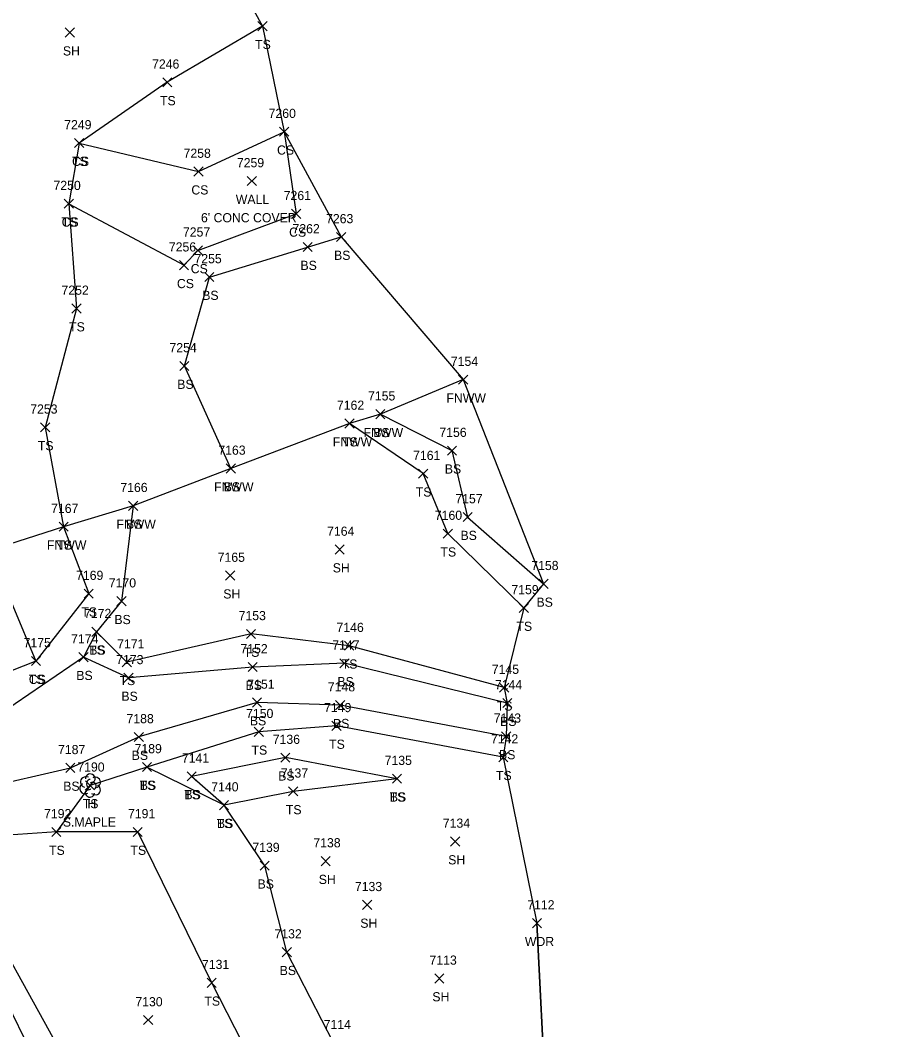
# Model space of a CAD drawing. Extents: x 1439173 to 1457902, y 641926 to 659889.
# Drawn here: x 1448744.2 to 1448935.2, y 644043.5 to 644263.8 of the extents above; entities that cross this region are included whole.
import ezdxf

# ---------------------------------------------------------------- set-up
doc = ezdxf.new("R2010")
doc.units = 0
for name, color, linetype in [('L_A', 7, 'Continuous'), ('L_C', 7, 'Continuous'), ('L_I', 7, 'Continuous'), ('L_TIC', 7, 'Continuous'), ('LAWA', 7, 'Continuous'), ('LELB', 7, 'Continuous'), ('LFNC', 7, 'Continuous'), ('LSOGP', 7, 'Continuous'), ('LTD', 7, 'Continuous')]:
    doc.layers.add(name, color=color, linetype=linetype)

msp = doc.modelspace()

# ---------------------------------------------------------------- linework, layer by layer
at = {"layer": 'L_TIC'}
for points in [[(1448754.01, 644260.1), (1448756.01, 644262.1)], [(1448756.01, 644260.1), (1448754.01, 644262.1)], [(1448796.02, 644261.5), (1448798.02, 644263.5)], [(1448798.02, 644261.5), (1448796.02, 644263.5)], [(1448775.27, 644249.24), (1448777.27, 644251.24)], [(1448777.27, 644249.24), (1448775.27, 644251.24)], [(1448800.77, 644238.47), (1448802.77, 644240.47)], [(1448802.77, 644238.47), (1448800.77, 644240.47)], [(1448756.05, 644236), (1448758.05, 644238)], [(1448758.05, 644236), (1448756.05, 644238)], [(1448756.05, 644236), (1448758.05, 644238)], [(1448758.05, 644236), (1448756.05, 644238)], [(1448782.08, 644229.77), (1448784.08, 644231.77)], [(1448784.08, 644229.77), (1448782.08, 644231.77)], [(1448793.72, 644227.7), (1448795.72, 644229.7)], [(1448795.72, 644227.7), (1448793.72, 644229.7)], [(1448753.79, 644222.75), (1448755.79, 644224.75)], [(1448755.79, 644222.75), (1448753.79, 644224.75)], [(1448753.79, 644222.75), (1448755.79, 644224.75)], [(1448755.79, 644222.75), (1448753.79, 644224.75)], [(1448803.4, 644220.55), (1448805.4, 644222.55)], [(1448805.4, 644220.55), (1448803.4, 644222.55)], [(1448803.4, 644220.55), (1448805.4, 644222.55)], [(1448805.4, 644220.55), (1448803.4, 644222.55)], [(1448813.21, 644215.5), (1448815.21, 644217.5)], [(1448815.21, 644215.5), (1448813.21, 644217.5)], [(1448805.88, 644213.3), (1448807.88, 644215.3)], [(1448807.88, 644213.3), (1448805.88, 644215.3)], [(1448781.94, 644212.58), (1448783.94, 644214.58)], [(1448783.94, 644212.58), (1448781.94, 644214.58)], [(1448778.93, 644209.33), (1448780.93, 644211.33)], [(1448780.93, 644209.33), (1448778.93, 644211.33)], [(1448784.45, 644206.76), (1448786.45, 644208.76)], [(1448786.45, 644206.76), (1448784.45, 644208.76)], [(1448755.45, 644199.89), (1448757.45, 644201.89)], [(1448757.45, 644199.89), (1448755.45, 644201.89)], [(1448779, 644187.35), (1448781, 644189.35)], [(1448781, 644187.35), (1448779, 644189.35)], [(1448839.82, 644184.36), (1448841.82, 644186.36)], [(1448841.82, 644184.36), (1448839.82, 644186.36)], [(1448821.76, 644176.82), (1448823.76, 644178.82)], [(1448823.76, 644176.82), (1448821.76, 644178.82)], [(1448821.76, 644176.82), (1448823.76, 644178.82)], [(1448823.76, 644176.82), (1448821.76, 644178.82)], [(1448748.63, 644173.95), (1448750.63, 644175.95)], [(1448750.63, 644173.95), (1448748.63, 644175.95)], [(1448815.01, 644174.79), (1448817.01, 644176.79)], [(1448817.01, 644174.79), (1448815.01, 644176.79)], [(1448815.01, 644174.79), (1448817.01, 644176.79)], [(1448817.01, 644174.79), (1448815.01, 644176.79)], [(1448837.37, 644168.87), (1448839.37, 644170.87)], [(1448839.37, 644168.87), (1448837.37, 644170.87)], [(1448789.14, 644164.98), (1448791.14, 644166.98)], [(1448791.14, 644164.98), (1448789.14, 644166.98)], [(1448789.14, 644164.98), (1448791.14, 644166.98)], [(1448791.14, 644164.98), (1448789.14, 644166.98)], [(1448831.07, 644163.85), (1448833.07, 644165.85)], [(1448833.07, 644163.85), (1448831.07, 644165.85)], [(1448767.82, 644156.84), (1448769.82, 644158.84)], [(1448769.82, 644156.84), (1448767.82, 644158.84)], [(1448767.82, 644156.84), (1448769.82, 644158.84)], [(1448769.82, 644156.84), (1448767.82, 644158.84)], [(1448840.79, 644154.38), (1448842.79, 644156.38)], [(1448842.79, 644154.38), (1448840.79, 644156.38)], [(1448752.66, 644152.27), (1448754.66, 644154.27)], [(1448754.66, 644152.27), (1448752.66, 644154.27)], [(1448752.66, 644152.27), (1448754.66, 644154.27)], [(1448754.66, 644152.27), (1448752.66, 644154.27)], [(1448836.46, 644150.77), (1448838.46, 644152.77)], [(1448838.46, 644150.77), (1448836.46, 644152.77)], [(1448812.87, 644147.3), (1448814.87, 644149.3)], [(1448814.87, 644147.3), (1448812.87, 644149.3)], [(1448789, 644141.61), (1448791, 644143.61)], [(1448791, 644141.61), (1448789, 644143.61)], [(1448857.37, 644139.81), (1448859.37, 644141.81)], [(1448859.37, 644139.81), (1448857.37, 644141.81)], [(1448758.12, 644137.67), (1448760.12, 644139.67)], [(1448760.12, 644137.67), (1448758.12, 644139.67)], [(1448765.29, 644136.02), (1448767.29, 644138.02)], [(1448767.29, 644136.02), (1448765.29, 644138.02)], [(1448853.03, 644134.55), (1448855.03, 644136.55)], [(1448855.03, 644134.55), (1448853.03, 644136.55)], [(1448759.8, 644129.35), (1448761.8, 644131.35)], [(1448761.8, 644129.35), (1448759.8, 644131.35)], [(1448759.8, 644129.35), (1448761.8, 644131.35)], [(1448761.8, 644129.35), (1448759.8, 644131.35)], [(1448793.53, 644128.88), (1448795.53, 644130.88)], [(1448795.53, 644128.88), (1448793.53, 644130.88)], [(1448814.93, 644126.31), (1448816.93, 644128.31)], [(1448816.93, 644126.31), (1448814.93, 644128.31)], [(1448746.62, 644122.96), (1448748.62, 644124.96)], [(1448748.62, 644122.96), (1448746.62, 644124.96)], [(1448746.62, 644122.96), (1448748.62, 644124.96)], [(1448748.62, 644122.96), (1448746.62, 644124.96)], [(1448756.98, 644123.82), (1448758.98, 644125.82)], [(1448758.98, 644123.82), (1448756.98, 644125.82)], [(1448756.98, 644123.82), (1448758.98, 644125.82)], [(1448758.98, 644123.82), (1448756.98, 644125.82)], [(1448766.45, 644122.71), (1448768.45, 644124.71)], [(1448768.45, 644122.71), (1448766.45, 644124.71)], [(1448793.91, 644121.66), (1448795.91, 644123.66)], [(1448795.91, 644121.66), (1448793.91, 644123.66)], [(1448813.94, 644122.47), (1448815.94, 644124.47)], [(1448815.94, 644122.47), (1448813.94, 644124.47)], [(1448766.82, 644119.28), (1448768.82, 644121.28)], [(1448768.82, 644119.28), (1448766.82, 644121.28)], [(1448848.75, 644117.16), (1448850.75, 644119.16)], [(1448850.75, 644117.16), (1448848.75, 644119.16)], [(1448794.84, 644113.92), (1448796.84, 644115.92)], [(1448796.84, 644113.92), (1448794.84, 644115.92)], [(1448812.98, 644113.34), (1448814.98, 644115.34)], [(1448814.98, 644113.34), (1448812.98, 644115.34)], [(1448849.43, 644113.8), (1448851.43, 644115.8)], [(1448851.43, 644113.8), (1448849.43, 644115.8)], [(1448795.24, 644107.53), (1448797.24, 644109.53)], [(1448797.24, 644107.53), (1448795.24, 644109.53)], [(1448812.17, 644108.81), (1448814.17, 644110.81)], [(1448814.17, 644108.81), (1448812.17, 644110.81)], [(1448769.06, 644106.39), (1448771.06, 644108.39)], [(1448771.06, 644106.39), (1448769.06, 644108.39)], [(1448769.06, 644106.39), (1448771.06, 644108.39)], [(1448771.06, 644106.39), (1448769.06, 644108.39)], [(1448849.19, 644106.52), (1448851.19, 644108.52)], [(1448851.19, 644106.52), (1448849.19, 644108.52)], [(1448801.02, 644101.88), (1448803.02, 644103.88)], [(1448803.02, 644101.88), (1448801.02, 644103.88)], [(1448848.56, 644101.98), (1448850.56, 644103.98)], [(1448850.56, 644101.98), (1448848.56, 644103.98)], [(1448754.13, 644099.65), (1448756.13, 644101.65)], [(1448756.13, 644099.65), (1448754.13, 644101.65)], [(1448770.83, 644099.84), (1448772.83, 644101.84)], [(1448772.83, 644099.84), (1448770.83, 644101.84)], [(1448770.83, 644099.84), (1448772.83, 644101.84)], [(1448772.83, 644099.84), (1448770.83, 644101.84)], [(1448780.57, 644097.8), (1448782.57, 644099.8)], [(1448782.57, 644097.8), (1448780.57, 644099.8)], [(1448780.57, 644097.8), (1448782.57, 644099.8)], [(1448782.57, 644097.8), (1448780.57, 644099.8)], [(1448825.37, 644097.29), (1448827.37, 644099.29)], [(1448827.37, 644097.29), (1448825.37, 644099.29)], [(1448825.37, 644097.29), (1448827.37, 644099.29)], [(1448827.37, 644097.29), (1448825.37, 644099.29)], [(1448758.42, 644095.84), (1448760.42, 644097.84)], [(1448760.42, 644095.84), (1448758.42, 644097.84)], [(1448802.73, 644094.53), (1448804.73, 644096.53)], [(1448804.73, 644094.53), (1448802.73, 644096.53)], [(1448787.64, 644091.52), (1448789.64, 644093.52)], [(1448789.64, 644091.52), (1448787.64, 644093.52)], [(1448787.64, 644091.52), (1448789.64, 644093.52)], [(1448789.64, 644091.52), (1448787.64, 644093.52)], [(1448751.07, 644085.67), (1448753.07, 644087.67)], [(1448753.07, 644085.67), (1448751.07, 644087.67)], [(1448751.07, 644085.67), (1448753.07, 644087.67)], [(1448753.07, 644085.67), (1448751.07, 644087.67)], [(1448768.82, 644085.67), (1448770.82, 644087.67)], [(1448770.82, 644085.67), (1448768.82, 644087.67)], [(1448838.06, 644083.59), (1448840.06, 644085.59)], [(1448840.06, 644083.59), (1448838.06, 644085.59)], [(1448809.83, 644079.31), (1448811.83, 644081.31)], [(1448811.83, 644079.31), (1448809.83, 644081.31)], [(1448796.52, 644078.31), (1448798.52, 644080.31)], [(1448798.52, 644078.31), (1448796.52, 644080.31)], [(1448818.88, 644069.76), (1448820.88, 644071.76)], [(1448820.88, 644069.76), (1448818.88, 644071.76)], [(1448855.91, 644065.77), (1448857.91, 644067.77)], [(1448857.91, 644065.77), (1448855.91, 644067.77)], [(1448801.34, 644059.44), (1448803.34, 644061.44)], [(1448803.34, 644059.44), (1448801.34, 644061.44)], [(1448784.95, 644052.76), (1448786.95, 644054.76)], [(1448786.95, 644052.76), (1448784.95, 644054.76)], [(1448834.6, 644053.7), (1448836.6, 644055.7)], [(1448836.6, 644053.7), (1448834.6, 644055.7)], [(1448771.08, 644044.62), (1448773.08, 644046.62)], [(1448773.08, 644044.62), (1448771.08, 644046.62)]]:
    msp.add_lwpolyline(points, dxfattribs=at)
at = {"layer": 'LAWA'}
msp.add_lwpolyline([(1448935.19, 643849.95), (1448930.89, 643850.56), (1448912.47, 643865.31), (1448901.69, 643872.66), (1448893.6, 643872.01), (1448887.66, 643878.9), (1448880.15, 643880.34), (1448877.43, 643885.56), (1448873.12, 643888.69), (1448872.18, 643891.06), (1448868.85, 643895.5), (1448865.46, 643900.53), (1448866.99, 643904.37), (1448875.78, 643920.4), (1448875.62, 643935.58), (1448881.79, 643957.41), (1448868.1, 643977.7), (1448859.21, 644002.85), (1448858.88, 644027.76), (1448856.91, 644066.77)], dxfattribs=at)
at = {"layer": 'LELB'}
for points in [[(1448835.67, 643920.01), (1448813.85, 643927.74), (1448807.25, 643938.49), (1448787.5, 643971.18), (1448769.8, 644005.91), (1448753.68, 644037.51), (1448732.59, 644075.62), (1448723.35, 644091.13), (1448721.47, 644097.94), (1448722.86, 644102.83), (1448722.46, 644106.41), (1448715.93, 644111.57), (1448711.76, 644124.49), (1448703.65, 644145.79), (1448694.94, 644171.31), (1448678.24, 644218.21), (1448664.75, 644266.64), (1448650.89, 644312.75), (1448655.72, 644319.77), (1448674.91, 644329.67), (1448705.26, 644337.73), (1448737.05, 644346.61), (1448757.71, 644352.71)], [(1448834.53, 643904.16), (1448812.75, 643925.14), (1448803.6, 643934.01), (1448784.06, 643968.45), (1448765.02, 644003.71), (1448748.86, 644033.97), (1448728.82, 644074.95), (1448718.9, 644096.07), (1448718.3, 644106.56), (1448707.41, 644124.44), (1448701.49, 644146.42), (1448691.89, 644170.18), (1448675.9, 644217.75), (1448662.6, 644266.07), (1448648.11, 644311.86)], [(1448797.02, 644262.5), (1448776.27, 644250.24), (1448757.05, 644237), (1448754.79, 644223.75), (1448756.45, 644200.89), (1448749.63, 644174.95)], [(1448757.05, 644237), (1448783.08, 644230.77), (1448801.77, 644239.47), (1448804.4, 644221.55)], [(1448754.79, 644223.75), (1448779.93, 644210.33), (1448782.94, 644213.58), (1448804.4, 644221.55)], [(1448790.14, 644165.98), (1448780, 644188.35), (1448785.45, 644207.76), (1448806.88, 644214.3), (1448814.21, 644216.5)], [(1448822.76, 644177.82), (1448838.37, 644169.87), (1448841.79, 644155.38), (1448858.37, 644140.81)], [(1448854.03, 644135.55), (1448837.46, 644151.77), (1448832.07, 644164.85), (1448816.01, 644175.79)], [(1448749.63, 644174.95), (1448753.66, 644153.27)], [(1448768.82, 644157.84), (1448766.29, 644137.02), (1448760.8, 644130.35), (1448757.98, 644124.82)], [(1448753.66, 644153.27), (1448759.12, 644138.67), (1448747.62, 644123.96), (1448736.83, 644119.69), (1448731.59, 644130.1), (1448720.18, 644143.64)], [(1448737.47, 644148.1), (1448747.62, 644123.96)], [(1448849.75, 644118.16), (1448815.93, 644127.31), (1448794.53, 644129.88), (1448767.45, 644123.71), (1448760.8, 644130.35)], [(1448850.43, 644114.8), (1448814.94, 644123.47), (1448794.91, 644122.66), (1448767.82, 644120.28), (1448757.98, 644124.82), (1448737.06, 644110.57), (1448732.79, 644107.53), (1448729.92, 644101.54), (1448731.65, 644096.66), (1448735.54, 644096.18), (1448755.13, 644100.65), (1448770.06, 644107.39)], [(1448850.19, 644107.52), (1448813.98, 644114.34), (1448795.84, 644114.92), (1448770.06, 644107.39)], [(1448849.56, 644102.98), (1448813.17, 644109.81), (1448796.24, 644108.53), (1448771.83, 644100.84), (1448759.42, 644096.84), (1448752.07, 644086.67)], [(1448835.67, 643920.01), (1448846.98, 643917.85), (1448846.44, 643925.34), (1448835.66, 643944.41), (1448816.56, 643973.56), (1448814.57, 643993.49), (1448811.82, 644020.3), (1448797.59, 644030.96), (1448785.95, 644053.76), (1448769.82, 644086.67), (1448752.07, 644086.67), (1448737.26, 644085.66), (1448728.16, 644089.82), (1448725.72, 644098.09), (1448722.86, 644102.83)], [(1448826.37, 644098.29), (1448802.02, 644102.88), (1448781.57, 644098.8)], [(1448834.53, 643904.16), (1448850.07, 643906.3), (1448861.08, 643922.75), (1448855.29, 643936.23), (1448842.85, 643947.61), (1448836.17, 643982), (1448829.58, 644004.82), (1448828.91, 644021.78), (1448812.5, 644040.65), (1448802.34, 644060.44), (1448797.52, 644079.31), (1448788.64, 644092.52), (1448771.83, 644100.84)], [(1448826.37, 644098.29), (1448803.73, 644095.53), (1448788.64, 644092.52), (1448781.57, 644098.8)]]:
    msp.add_lwpolyline(points, dxfattribs=at)
at = {"layer": 'LFNC'}
msp.add_lwpolyline([(1448840.82, 644185.36), (1448822.76, 644177.82), (1448816.01, 644175.79), (1448790.14, 644165.98), (1448768.82, 644157.84), (1448753.66, 644153.27), (1448737.47, 644148.1), (1448720.18, 644143.64), (1448710.69, 644139.6)], dxfattribs=at)
at = {"layer": 'LSOGP'}
msp.add_lwpolyline([(1448742.13, 644385.59), (1448757.71, 644352.71), (1448754.28, 644337.54), (1448769.32, 644296.29), (1448789.01, 644277.03), (1448797.02, 644262.5), (1448801.77, 644239.47), (1448814.21, 644216.5), (1448840.81, 644185.36), (1448858.37, 644140.81), (1448854.02, 644135.55), (1448849.75, 644118.15), (1448850.43, 644114.79), (1448850.19, 644107.52), (1448849.56, 644102.98), (1448856.91, 644066.77), (1448858.88, 644027.77)], dxfattribs=at)
at = {"layer": 'LTD'}
msp.add_line((1448759.42, 644096.84), (1448759.42, 644096.84), dxfattribs=at)
msp.add_line((1448759.42, 644096.84), (1448759.42, 644096.84), dxfattribs=at)
msp.add_arc((1448759.47, 644098.28), 1.05, 335.5272, 180.9563, dxfattribs=at)
for centre, major_axis, ratio, start_param, end_param in [((1448758.63, 644097.51), (1.21, -0.51), 0.895232, 1.570796, 4.712389), ((1448760.46, 644097.43), (-1.14, -0.48), 0.949671, 1.570796, 4.712389), ((1448758.34, 644096.14), (0.58, -1.04), 0.959034, 3.141593, 6.283185), ((1448758.96, 644096.09), (-0.625, -0.083), 0.423636, 0, 3.141593), ((1448759.21, 644097.3), (-0.208, -0.792), 0.645439, 3.141593, 6.283185), ((1448759.92, 644096.68), (-0.5, 0.667), 0.989748, 3.141593, 6.283185), ((1448760.42, 644096.01), (-1.09, 0.79), 0.841452, 1.570796, 4.712389), ((1448759.42, 644095.34), (0.26, 1.06), 0.942809, 1.570796, 4.712389)]:
    msp.add_ellipse(centre, major_axis=major_axis, ratio=ratio, start_param=start_param, end_param=end_param, dxfattribs=at)

# ---------------------------------------------------------------- texts
at = {"layer": 'L_A'}
for s, p in [('TS', (1448795.43, 644257.5)), ('SH', (1448753.5, 644256.1)), ('TS', (1448774.68, 644245.24)), ('CS', (1448800.21, 644234.47)), ('TS', (1448755.46, 644232)), ('CS', (1448755.49, 644232)), ('CS', (1448781.52, 644225.77)), ('WALL', (1448791.21, 644223.7)), ('TS', (1448753.2, 644218.75)), ('CS', (1448753.23, 644218.75)), ('CS', (1448802.84, 644216.55)), ('CS', (1448802.84, 644216.55)), ('BS', (1448812.65, 644211.5)), ('BS', (1448805.32, 644209.3)), ('CS', (1448781.38, 644208.58)), ('CS', (1448778.37, 644205.33)), ('BS', (1448783.89, 644202.76)), ('TS', (1448754.86, 644195.89)), ('BS', (1448778.44, 644183.35)), ('FNWW', (1448837.16, 644180.36)), ('FNWW', (1448819.1, 644172.82)), ('BS', (1448821.2, 644172.82)), ('TS', (1448748.04, 644169.95)), ('FNWW', (1448812.36, 644170.79)), ('TS', (1448814.42, 644170.79)), ('BS', (1448836.81, 644164.87)), ('FNWW', (1448786.48, 644160.98)), ('BS', (1448788.58, 644160.98)), ('TS', (1448830.48, 644159.85)), ('FNWW', (1448765.16, 644152.84)), ('BS', (1448767.26, 644152.84)), ('BS', (1448840.23, 644150.38)), ('FNWW', (1448750.01, 644148.27)), ('TS', (1448752.07, 644148.27)), ('TS', (1448835.87, 644146.77)), ('SH', (1448812.36, 644143.3)), ('SH', (1448788.49, 644137.61)), ('BS', (1448856.81, 644135.81)), ('TS', (1448757.53, 644133.67)), ('BS', (1448764.73, 644132.02)), ('TS', (1448852.44, 644130.55)), ('TS', (1448759.21, 644125.35)), ('BS', (1448759.24, 644125.35)), ('TS', (1448792.94, 644124.88)), ('TS', (1448814.34, 644122.31)), ('TS', (1448746.03, 644118.96)), ('CS', (1448746.06, 644118.96)), ('BS', (1448756.42, 644119.82)), ('BS', (1448756.42, 644119.82)), ('TS', (1448765.86, 644118.71)), ('BS', (1448813.38, 644118.47)), ('BS', (1448793.35, 644117.66)), ('BS', (1448766.26, 644115.28)), ('TS', (1448848.16, 644113.16)), ('BS', (1448794.28, 644109.92)), ('BS', (1448848.87, 644109.8)), ('BS', (1448812.42, 644109.34)), ('TS', (1448794.65, 644103.53)), ('TS', (1448811.58, 644104.81)), ('BS', (1448768.5, 644102.39)), ('BS', (1448768.5, 644102.39)), ('BS', (1448848.63, 644102.52)), ('BS', (1448800.46, 644097.88)), ('TS', (1448847.97, 644097.98)), ('BS', (1448753.57, 644095.65)), ('TS', (1448770.24, 644095.84)), ('BS', (1448770.27, 644095.84)), ('TS', (1448779.98, 644093.8)), ('BS', (1448780.01, 644093.8)), ('TS', (1448824.78, 644093.29)), ('BS', (1448824.81, 644093.29)), ('TS', (1448757.83, 644091.84)), ('H', (1448758.85, 644091.84)), ('TS', (1448802.14, 644090.53)), ('TS', (1448787.05, 644087.52)), ('BS', (1448787.08, 644087.52)), ('TS', (1448750.48, 644081.67)), ('TS', (1448750.48, 644081.67)), ('TS', (1448768.23, 644081.67)), ('SH', (1448837.55, 644079.59)), ('BS', (1448795.96, 644074.31)), ('SH', (1448809.31, 644075.31)), ('SH', (1448818.37, 644065.76)), ('WDR', (1448854.27, 644061.77)), ('BS', (1448800.78, 644055.44)), ('TS', (1448784.36, 644048.76)), ('SH', (1448834.09, 644049.7))]:
    msp.add_text(s, height=2, dxfattribs=at).set_placement(p)
at = {"layer": 'L_C'}
for s, p in [("6' CONC COVER", (1448783.62, 644219.7)), ('S.MAPLE', (1448753.48, 644087.84))]:
    msp.add_text(s, height=2, dxfattribs=at).set_placement(p)
at = {"layer": 'L_I'}
for s, p in [('7246', (1448772.95, 644253.24)), ('7260', (1448798.37, 644242.47)), ('7249', (1448753.78, 644240)), ('7249', (1448753.78, 644240)), ('7258', (1448779.82, 644233.77)), ('7259', (1448791.45, 644231.7)), ('7250', (1448751.44, 644226.75)), ('7250', (1448751.44, 644226.75)), ('7261', (1448801.66, 644224.55)), ('7261', (1448801.66, 644224.55)), ('7263', (1448810.9, 644219.5)), ('7257', (1448779.68, 644216.58)), ('7262', (1448803.58, 644217.3)), ('7256', (1448776.61, 644213.33)), ('7255', (1448782.19, 644210.76)), ('7252', (1448753.19, 644203.89)), ('7254', (1448776.74, 644191.35)), ('7154', (1448838.12, 644188.36)), ('7155', (1448820.06, 644180.82)), ('7155', (1448820.06, 644180.82)), ('7253', (1448746.37, 644177.95)), ('7162', (1448813.27, 644178.79)), ('7162', (1448813.27, 644178.79)), ('7156', (1448835.62, 644172.87)), ('7163', (1448787.4, 644168.98)), ('7163', (1448787.4, 644168.98)), ('7161', (1448829.89, 644167.85)), ('7166', (1448766.02, 644160.84)), ('7166', (1448766.02, 644160.84)), ('7157', (1448839.1, 644158.38)), ('7167', (1448750.92, 644156.27)), ('7167', (1448750.92, 644156.27)), ('7160', (1448834.63, 644154.77)), ('7164', (1448811.13, 644151.3)), ('7165', (1448787.26, 644145.61)), ('7158', (1448855.67, 644143.81)), ('7169', (1448756.37, 644141.67)), ('7170', (1448763.51, 644140.02)), ('7159', (1448851.33, 644138.55)), ('7172', (1448758.1, 644133.35)), ('7172', (1448758.1, 644133.35)), ('7153', (1448791.83, 644132.88)), ('7146', (1448813.18, 644130.31)), ('7174', (1448755.29, 644127.82)), ('7174', (1448755.29, 644127.82)), ('7175', (1448744.92, 644126.96)), ('7175', (1448744.92, 644126.96)), ('7171', (1448765.33, 644126.71)), ('7152', (1448792.22, 644125.66)), ('7147', (1448812.25, 644126.47)), ('7173', (1448765.12, 644123.28)), ('7145', (1448847.06, 644121.16)), ('7151', (1448793.72, 644117.92)), ('7148', (1448811.29, 644117.34)), ('7144', (1448847.73, 644117.8)), ('7149', (1448810.47, 644112.81)), ('7188', (1448767.37, 644110.39)), ('7188', (1448767.37, 644110.39)), ('7150', (1448793.46, 644111.53)), ('7143', (1448847.49, 644110.52)), ('7136', (1448799.27, 644105.88)), ('7142', (1448846.87, 644105.98)), ('7187', (1448752.43, 644103.65)), ('7189', (1448769.13, 644103.84)), ('7189', (1448769.13, 644103.84)), ('7141', (1448779.45, 644101.8)), ('7141', (1448779.45, 644101.8)), ('7135', (1448823.68, 644101.29)), ('7135', (1448823.68, 644101.29)), ('7190', (1448756.64, 644099.84)), ('7190', (1448756.64, 644099.84)), ('7137', (1448801.04, 644098.53)), ('7140', (1448785.86, 644095.52)), ('7140', (1448785.86, 644095.52)), ('7192', (1448749.38, 644089.67)), ('7192', (1448749.38, 644089.67)), ('7191', (1448767.69, 644089.67)), ('7134', (1448836.37, 644087.59)), ('7138', (1448808.13, 644083.31)), ('7139', (1448794.82, 644082.31)), ('7133', (1448817.19, 644073.76)), ('7112', (1448854.79, 644069.77)), ('7132', (1448799.65, 644063.44)), ('7131', (1448783.83, 644056.76)), ('7113', (1448833.47, 644057.7)), ('7130', (1448769.3, 644048.62)), ('7114', (1448810.38, 644043.65))]:
    msp.add_text(s, height=2, dxfattribs=at).set_placement(p)

doc.saveas('drawing.dxf')
